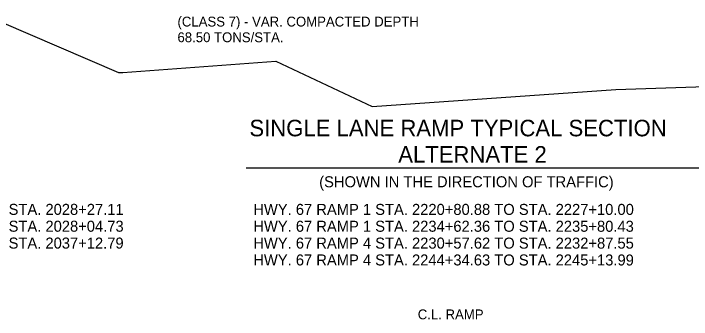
# Model space of a CAD drawing. Extents: x 1734743 to 1735935, y 759845 to 763831.
# Drawn here: x 1735731.28 to 1735771.91, y 759894.6 to 759912.93 of the extents above; entities that cross this region are included whole.
import ezdxf

# ---------------------------------------------------------------- set-up
doc = ezdxf.new("R2010")
doc.units = 0
doc.layers.add('19', color=7, linetype='Continuous')

msp = doc.modelspace()

# ---------------------------------------------------------------- linework, layer by layer
at = {"layer": '19'}
msp.add_line((1735745.216, 759903.685), (1735773.379, 759903.682), dxfattribs=at)
for points in [[(1735681.908, 759920.075), (1735681.887, 759920.456), (1735681.887, 759920.456), (1735690.365, 759920.897), (1735690.365, 759920.897), (1735696.399, 759921.034), (1735703.199, 759920.693), (1735715.078, 759918.312), (1735728.668, 759913.211), (1735737.574, 759909.405)], [(1735737.574, 759909.405), (1735737.825, 759909.397), (1735746.995, 759910.076), (1735752.775, 759907.356), (1735767.375, 759908.375), (1735787.755, 759909.053), (1735799.985, 759910.412), (1735809.495, 759908.711), (1735820.81, 759911.149), (1735822.413, 759910.838)]]:
    msp.add_lwpolyline(points, dxfattribs=at)

# ---------------------------------------------------------------- texts
for s, height, rotation, p in [('(CLASS 7) - VAR. COMPACTED DEPTH', 0.59001, 360, (1735741.103, 759912.152)), ('68.50 TONS/STA.', 0.59001, 360, (1735741.103, 759911.212)), ('SINGLE LANE RAMP TYPICAL SECTION', 0.98999, 359.9954, (1735745.416, 759905.574)), ('ALTERNATE 2', 0.98999, 359.9954, (1735754.337, 759903.996)), ('(SHOWN IN THE DIRECTION OF TRAFFIC)', 0.65999, 359.9954, (1735749.598, 759902.519)), ('HWY. 62 RAMP 2 STA. 2027+97.04 TO STA. 2028+27.11', 0.65999, 359.9954, (1735715.064, 759900.867)), ('HWY. 67 RAMP 1 STA. 2220+80.88 TO STA. 2227+10.00', 0.65999, 359.9954, (1735745.648, 759900.864)), ('HWY. 62 RAMP 3 STA. 2027+74.93 TO STA. 2028+04.73', 0.65999, 359.9954, (1735715.064, 759899.857)), ('HWY. 67 RAMP 1 STA. 2234+62.36 TO STA. 2235+80.43', 0.65999, 359.9954, (1735745.648, 759899.854)), ('HWY. 62 RAMP 3 STA. 2036+67.23 TO STA. 2037+12.79', 0.65999, 359.9954, (1735715.063, 759898.847)), ('HWY. 67 RAMP 4 STA. 2230+57.62 TO STA. 2232+87.55', 0.65999, 359.9954, (1735745.648, 759898.844)), ('HWY. 67 RAMP 4 STA. 2244+34.63 TO STA. 2245+13.99', 0.65999, 359.9954, (1735745.648, 759897.834)), ('C.L. RAMP', 0.59, 359.9954, (1735755.506, 759894.608))]:
    msp.add_text(s, height=height, rotation=rotation, dxfattribs=at).set_placement(p)

doc.saveas('drawing.dxf')
